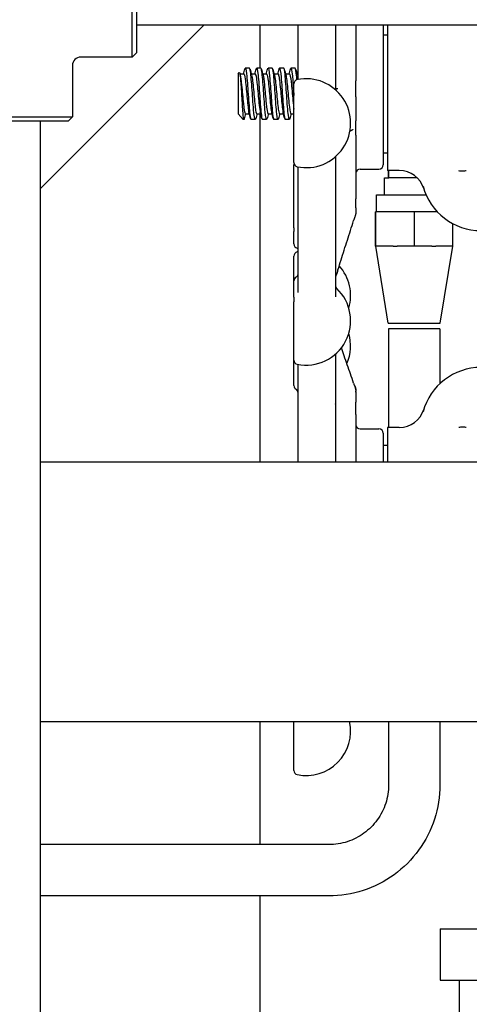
# Model space of a CAD drawing. Header units: inches. Extents: x 18 to 846, y -44 to 561.
# Tile 308 of 637: x 333.32 to 336.61, y 478.7 to 485.89. Entities that reach past the tile are written whole.
import ezdxf

# ---------------------------------------------------------------- set-up
doc = ezdxf.new("R2010")
doc.units = ezdxf.units.IN
doc.header["$LTSCALE"] = 24
doc.header["$MEASUREMENT"] = 0
doc.layers.add('Dimension (ANSI)', color=7, linetype='Continuous', lineweight=25)
doc.layers.add('Visible (ANSI)', color=7, linetype='Continuous', lineweight=30)
doc.styles.add('Note Text (ANSI)', font='tahoma.ttf')
doc.dimstyles.new('SB Fraction-16 (ANSI)', dxfattribs={"dimscale": 24, "dimtxt": 0.125, "dimasz": 0.098425, "dimexe": 0.125, "dimexo": 0.0625, "dimgap": 0.031496, "dimtad": 0, "dimtih": 1, "dimtoh": 1, "dimdec": 4, "dimrnd": 1e-08, "dimzin": 0, "dimdsep": 46, "dimlunit": 5, "dimtxsty": 'Note Text (ANSI)', "dimcen": 0.09, "dimdle": 0.393701, "dimclrd": 256, "dimclre": 256, "dimclrt": 256, "dimadec": 0, "dimazin": 3, "dimtfac": 0.96, "dimtofl": 0, "dimtmove": 0, "dimatfit": 3, "dimfxl": 1, "dimfrac": 2, "dimtolj": 1, "dimtzin": 12, "dimlwd": -1, "dimlwe": -1, "dimarcsym": 0})

# ---------------------------------------------------------------- blocks, each defined once
blk = doc.blocks.new('*D18')
at = {"layer": 'Defpoints', "color": 0, "transparency": 16777216}
for p in [(349.6784, 522.0867), (260.8595, 408.0867), (349.6784, 408.0867)]:
    blk.add_point(p, dxfattribs=at)
at = {"layer": 'Dimension (ANSI)', "transparency": 16777216}
for p, q in [((348.1784, 522.0867), (257.8595, 522.0867)), ((260.8595, 519.7245), (260.8595, 464.3476)), ((260.8595, 410.4489), (260.8595, 459.8257)), ((348.1784, 408.0867), (257.8595, 408.0867))]:
    blk.add_line(p, q, dxfattribs=at)
for points in [[(260.4658, 519.7245), (261.2532, 519.7245), (260.8595, 522.0867)], [(260.4658, 410.4489), (261.2532, 410.4489), (260.8595, 408.0867)]]:
    blk.add_solid(points, dxfattribs=at)
at = {"layer": 'Dimension (ANSI)', "transparency": 16777216, "insert": (257.7598, 463.5917), "char_height": 3, "attachment_point": 1, "style": 'Note Text (ANSI)'}
blk.add_mtext('\\A1;114', dxfattribs=at)

msp = doc.modelspace()

# ---------------------------------------------------------------- linework, layer by layer
at = {"layer": 'Visible (ANSI)'}
for p, q in [((334.14188, 485.61993), (334.14188, 486.93243)), ((334.17313, 486.90118), (334.17313, 485.65118)), ((333.46813, 484.65618), (334.66813, 485.85618)), ((334.17313, 485.85618), (339.88439, 485.85618)), ((335.07643, 485.85618), (335.07643, 485.53844)), ((335.35564, 485.46304), (335.35564, 485.85618)), ((335.62814, 485.85618), (335.62814, 485.38086)), ((335.77814, 485.85618), (335.77814, 485.44545)), ((335.97814, 485.85618), (335.97814, 484.83219)), ((336.00939, 485.85618), (336.00939, 484.79012)), ((335.97814, 485.78269), (336.00939, 485.78269)), ((334.14188, 485.61993), (333.76688, 485.61993)), ((334.17313, 485.65118), (334.14188, 485.61993)), ((333.70438, 485.55743), (333.70438, 485.18243)), ((335.00022, 485.53844), (334.96933, 485.53844)), ((335.08355, 485.53844), (335.05266, 485.53844)), ((335.16689, 485.53844), (335.136, 485.53844)), ((335.25022, 485.53844), (335.21933, 485.53844)), ((335.33355, 485.53844), (335.30266, 485.53844)), ((335.35439, 485.55479), (335.35564, 485.55604)), ((335.35439, 485.55479), (335.35439, 485.45545)), ((334.91689, 485.4979), (334.92508, 485.50677)), ((334.91689, 485.4979), (334.91689, 485.20402)), ((334.92989, 485.49678), (334.95855, 485.49678)), ((335.01322, 485.49678), (335.04189, 485.49678)), ((335.09656, 485.49678), (335.12522, 485.49678)), ((335.17989, 485.49678), (335.20855, 485.49678)), ((335.26322, 485.49678), (335.29189, 485.49678)), ((335.34656, 485.49678), (335.35439, 485.49678)), ((335.32439, 484.84822), (335.32439, 485.42385)), ((335.77814, 485.32769), (335.77814, 485.44545)), ((335.77814, 485.32769), (335.77814, 485.15369)), ((332.39188, 485.18243), (333.70438, 485.18243)), ((333.67313, 485.15118), (333.70438, 485.18243)), ((334.91729, 485.20355), (334.95435, 485.16344)), ((334.95435, 485.16344), (334.95435, 485.17278)), ((334.96933, 485.20511), (334.99799, 485.20511)), ((335.05266, 485.20511), (335.08133, 485.20511)), ((335.07643, 485.20511), (335.07643, 482.66168)), ((335.136, 485.20511), (335.16466, 485.20511)), ((335.21933, 485.20511), (335.24799, 485.20511)), ((335.30266, 485.20511), (335.32439, 485.20511)), ((333.67313, 485.15118), (332.42313, 485.15118)), ((333.46813, 485.15118), (333.46813, 470.23168)), ((334.95855, 485.16344), (334.95435, 485.16344)), ((335.04189, 485.16344), (335.011, 485.16344)), ((335.12522, 485.16344), (335.09433, 485.16344)), ((335.20855, 485.16344), (335.17766, 485.16344)), ((335.29189, 485.16344), (335.261, 485.16344)), ((335.77814, 485.04769), (335.77814, 485.15369)), ((335.77814, 485.04769), (335.77814, 484.58274)), ((335.62814, 484.89122), (335.62814, 483.86572)), ((335.97814, 484.91919), (336.00939, 484.91919)), ((335.32439, 484.37201), (335.32439, 484.83156)), ((335.35564, 483.89743), (335.35564, 484.81639)), ((335.80939, 484.80094), (335.94689, 484.80094)), ((335.98823, 484.7377), (336.01811, 484.7377)), ((335.98823, 484.6127), (335.98823, 484.7377)), ((336.09515, 484.79012), (336.00939, 484.79012)), ((336.01532, 484.7377), (336.01532, 484.79012)), ((336.01915, 484.7377), (336.01811, 484.7377)), ((336.01915, 484.7377), (336.01915, 484.79012)), ((336.22519, 484.7377), (336.01915, 484.7377)), ((335.92823, 484.6127), (336.29124, 484.6127)), ((335.92823, 484.4877), (335.92823, 484.6127)), ((335.77814, 484.51646), (335.77814, 484.58274)), ((335.77814, 484.51646), (335.77814, 484.48394)), ((335.77814, 484.48375), (335.77814, 484.48394)), ((335.92455, 484.4877), (335.92192, 484.4877)), ((335.92192, 484.2377), (335.92192, 484.4877)), ((335.92455, 484.2377), (335.92455, 484.4877)), ((336.20736, 484.4877), (335.92455, 484.4877)), ((336.37415, 484.4877), (336.20736, 484.4877)), ((336.20736, 484.2377), (336.20736, 484.4877)), ((336.48754, 484.2377), (336.48754, 484.4016)), ((335.32439, 484.37201), (335.32439, 484.344)), ((335.32439, 484.25318), (335.32439, 484.344)), ((335.92273, 484.2377), (335.92192, 484.2377)), ((335.92273, 484.2377), (335.92337, 484.2377)), ((336.01523, 483.6752), (335.92273, 484.2377)), ((335.92455, 484.2377), (335.92337, 484.2377)), ((336.05135, 484.2377), (335.92455, 484.2377)), ((336.05135, 484.2377), (336.08056, 484.2377)), ((336.20736, 484.2377), (336.08056, 484.2377)), ((336.33298, 484.2377), (336.20736, 484.2377)), ((336.33298, 484.2377), (336.36192, 484.2377)), ((336.48754, 484.2377), (336.36192, 484.2377)), ((336.39423, 483.6752), (336.48673, 484.2377)), ((335.32439, 483.98326), (335.32439, 484.16419)), ((335.32439, 483.86528), (335.32439, 483.98326)), ((335.32439, 483.86528), (335.32439, 483.83139)), ((335.32439, 483.40488), (335.32439, 483.83139)), ((336.01523, 483.6752), (336.39423, 483.6752)), ((336.39223, 483.63309), (336.01723, 483.63309)), ((336.01723, 483.63309), (336.01723, 482.91177)), ((336.39223, 483.63309), (336.39223, 483.23221)), ((335.62814, 483.44788), (335.62814, 482.66168)), ((335.32439, 483.21805), (335.32439, 483.40488)), ((335.35564, 482.66168), (335.35564, 483.37305)), ((335.77814, 483.19469), (335.77814, 483.17755)), ((335.77814, 483.17592), (335.77814, 483.17755)), ((335.77814, 483.17105), (335.77814, 483.17584)), ((335.77814, 483.17105), (335.77814, 483.09604)), ((335.77814, 483.00607), (335.77814, 483.09604)), ((335.77814, 483.00607), (335.77814, 482.66168)), ((335.80939, 482.90094), (335.94689, 482.90094)), ((335.97814, 482.86969), (335.97814, 482.66168)), ((336.00939, 482.91177), (336.00939, 482.66168)), ((336.09515, 482.91177), (336.00939, 482.91177)), ((335.97814, 482.78269), (336.00939, 482.78269)), ((333.46813, 482.66168), (337.13969, 482.66168)), ((333.46813, 480.76168), (337.13969, 480.76168)), ((335.07643, 480.76168), (335.07643, 479.8627)), ((335.32439, 480.40488), (335.32439, 480.76168)), ((336.01723, 480.76168), (336.01723, 480.30019)), ((336.39223, 480.76168), (336.39223, 480.30019)), ((335.57973, 479.8627), (333.46813, 479.8627)), ((335.57973, 479.4877), (333.46813, 479.4877)), ((335.07643, 479.4877), (335.07643, 478.14668)), ((336.39524, 479.24701), (336.39491, 478.87201)), ((336.39524, 479.24701), (339.11324, 479.24462)), ((336.39491, 478.87201), (339.11291, 478.86962)), ((336.53391, 478.87189), (336.53312, 477.96939))]:
    msp.add_line(p, q, dxfattribs=at)
for centre, radius, start, end in [((333.76688, 485.55743), 0.0625, 90, 180), ((335.41439, 485.13604), 0.325, 258.463041, 101.536959), ((335.35564, 485.42385), 0.03125, 101.536959, 180), ((335.35564, 484.84822), 0.03125, 180, 258.463041), ((335.35564, 484.83156), 0.03125, 164.540143, 180), ((335.94689, 484.83219), 0.03125, 270, 0), ((335.80939, 484.76969), 0.03125, 90, 180), ((336.09515, 484.60262), 0.1875, 17.296617, 90), ((336.69189, 484.78844), 0.4375, 195.01817, 270), ((335.35564, 484.25318), 0.03125, 180, 258.463041), ((335.35564, 484.16419), 0.03125, 101.536959, 180), ((335.41439, 484.54099), 0.325, 258.463041, 259.585431), ((335.41439, 483.87637), 0.325, 100.414569, 101.536959), ((335.41439, 483.87637), 0.325, 343.585456, 41.985932), ((335.32439, 484.03739), 0.03125, 300, 329.413755), ((335.35564, 483.98326), 0.03125, 120, 180), ((335.65939, 483.95132), 0.03125, 180, 226.550158), ((335.41439, 483.69269), 0.325, 258.463041, 46.550158), ((335.41439, 483.50862), 0.325, 336.380744, 16.450958), ((335.35564, 483.40488), 0.03125, 180, 258.463041), ((336.69189, 482.91344), 0.4375, 90, 164.98183), ((335.35564, 483.21805), 0.03125, 180, 240), ((335.32439, 483.16392), 0.03125, 0, 60), ((335.74689, 483.19469), 0.03125, 0, 48.711706), ((336.09515, 483.09927), 0.1875, 270, 342.703383), ((335.80939, 482.93219), 0.03125, 180, 270), ((335.94689, 482.86969), 0.03125, 0, 90), ((335.41439, 480.69269), 0.325, 258.463041, 12.255692), ((335.35564, 480.40488), 0.03125, 180, 258.463041)]:
    msp.add_arc(centre, radius, start, end, dxfattribs=at)
for points in [[(334.95633, 485.49678), (334.95951, 485.50844), (334.96266, 485.52012), (334.96579, 485.5318)], [(335.00376, 485.5318), (335.00763, 485.51736), (335.01153, 485.50293), (335.01548, 485.48852)], [(335.03966, 485.49678), (335.04284, 485.50844), (335.04599, 485.52012), (335.04912, 485.5318)], [(335.0871, 485.5318), (335.09097, 485.51736), (335.09486, 485.50293), (335.09881, 485.48852)], [(335.12299, 485.49678), (335.12618, 485.50844), (335.12932, 485.52012), (335.13246, 485.5318)], [(335.17043, 485.5318), (335.1743, 485.51736), (335.1782, 485.50293), (335.18215, 485.48852)], [(335.20633, 485.49678), (335.20951, 485.50844), (335.21266, 485.52012), (335.21579, 485.5318)], [(335.25376, 485.5318), (335.25763, 485.51736), (335.26153, 485.50293), (335.26548, 485.48852)], [(335.28966, 485.49678), (335.29284, 485.50844), (335.29599, 485.52012), (335.29912, 485.5318)], [(335.3371, 485.5318), (335.34097, 485.51736), (335.34486, 485.50293), (335.34881, 485.48852)], [(334.92831, 485.5026), (334.92958, 485.4979), (334.93086, 485.49321), (334.93215, 485.48852)], [(335.34881, 485.48822), (335.35067, 485.48139), (335.35253, 485.47066), (335.35439, 485.45674)], [(335.62814, 485.38453), (335.63031, 485.38541), (335.63247, 485.38629), (335.63464, 485.38718)], [(334.91729, 485.20355), (334.91716, 485.20369), (334.91702, 485.20385), (334.91689, 485.20402)], [(334.97156, 485.20511), (334.96838, 485.19345), (334.96523, 485.18177), (334.9621, 485.17009)], [(335.00746, 485.17009), (335.00358, 485.18453), (334.99969, 485.19896), (334.99574, 485.21337)], [(335.05489, 485.20511), (335.05171, 485.19345), (335.04856, 485.18177), (335.04543, 485.17009)], [(335.09079, 485.17009), (335.08692, 485.18453), (335.08302, 485.19896), (335.07907, 485.21337)], [(335.13822, 485.20511), (335.13504, 485.19345), (335.13189, 485.18177), (335.12876, 485.17009)], [(335.17412, 485.17009), (335.17025, 485.18453), (335.16635, 485.19896), (335.1624, 485.21337)], [(335.22156, 485.20511), (335.21838, 485.19345), (335.21523, 485.18177), (335.2121, 485.17009)], [(335.25746, 485.17009), (335.25358, 485.18453), (335.24969, 485.19896), (335.24574, 485.21337)], [(335.30489, 485.20511), (335.30171, 485.19345), (335.29856, 485.18177), (335.29543, 485.17009)], [(335.73433, 485.07892), (335.73739, 485.08017), (335.74044, 485.08141), (335.7435, 485.08266)]]:
    msp.add_open_spline(points, degree=3, dxfattribs=at)
for points, knots in [([(334.96579, 485.53179), (334.96599, 485.53254), (334.96619, 485.53323), (334.96639, 485.53385), (334.9704, 485.54633), (334.97441, 485.53198), (334.97842, 485.49607), (334.98243, 485.46024), (334.98643, 485.4037), (334.99044, 485.34711), (334.99445, 485.29041), (334.99846, 485.23489), (335.00247, 485.20089), (335.00531, 485.17679), (335.00815, 485.16387), (335.011, 485.16366)], [6.0162011, 6.0162011, 6.0162011, 6.0162011, 6.061332, 6.061332, 6.061332, 6.968806, 6.968806, 6.968806, 7.8744508, 7.8744508, 7.8744508, 8.7817425, 8.7817425, 8.7817425, 9.424778, 9.424778, 9.424778, 9.424778]), ([(335.04543, 485.17031), (335.04426, 485.16585), (335.04309, 485.16348), (335.04191, 485.16344), (335.03787, 485.16333), (335.03382, 485.1911), (335.02977, 485.23643), (335.02574, 485.28155), (335.02171, 485.34304), (335.01768, 485.39819), (335.01366, 485.45313), (335.00964, 485.50056), (335.00563, 485.52307), (335.00383, 485.53318), (335.00202, 485.53816), (335.00022, 485.53813)], [-15.9749474, -15.9749474, -15.9749474, -15.9749474, -15.710016, -15.710016, -15.710016, -14.7941843, -14.7941843, -14.7941843, -13.8824397, -13.8824397, -13.8824397, -12.9741281, -12.9741281, -12.9741281, -12.5663706, -12.5663706, -12.5663706, -12.5663706]), ([(335.04912, 485.53175), (335.04961, 485.5336), (335.0501, 485.53508), (335.05059, 485.53616), (335.0546, 485.54498), (335.05861, 485.52673), (335.06262, 485.48807), (335.06663, 485.44942), (335.07064, 485.39121), (335.07464, 485.33475), (335.07865, 485.2783), (335.08266, 485.22481), (335.08667, 485.19387), (335.08922, 485.17415), (335.09178, 485.16386), (335.09433, 485.16372)], [12.2993864, 12.2993864, 12.2993864, 12.2993864, 12.4100129, 12.4100129, 12.4100129, 13.3168593, 13.3168593, 13.3168593, 14.2236185, 14.2236185, 14.2236185, 15.130291, 15.130291, 15.130291, 15.7079633, 15.7079633, 15.7079633, 15.7079633]), ([(335.12876, 485.17017), (335.12814, 485.1678), (335.12752, 485.16604), (335.12689, 485.16493), (335.12285, 485.15774), (335.1188, 485.17826), (335.11475, 485.21887), (335.11072, 485.25938), (335.10668, 485.31898), (335.10264, 485.37556), (335.09861, 485.43203), (335.09458, 485.48425), (335.09055, 485.51293), (335.08822, 485.52954), (335.08589, 485.53805), (335.08355, 485.53813)], [-22.2581327, -22.2581327, -22.2581327, -22.2581327, -22.1173036, -22.1173036, -22.1173036, -21.2019377, -21.2019377, -21.2019377, -20.2886606, -20.2886606, -20.2886606, -19.3773067, -19.3773067, -19.3773067, -18.8495559, -18.8495559, -18.8495559, -18.8495559]), ([(335.13246, 485.53169), (335.13322, 485.53461), (335.13399, 485.53661), (335.13476, 485.53763), (335.13876, 485.54291), (335.14277, 485.52098), (335.14678, 485.47984), (335.15078, 485.43871), (335.15479, 485.37927), (335.1588, 485.32326), (335.1628, 485.26725), (335.16681, 485.21587), (335.17081, 485.1879), (335.1731, 485.17196), (335.17538, 485.16382), (335.17766, 485.16375)], [18.5825718, 18.5825718, 18.5825718, 18.5825718, 18.7561262, 18.7561262, 18.7561262, 19.6623744, 19.6623744, 19.6623744, 20.5685395, 20.5685395, 20.5685395, 21.474622, 21.474622, 21.474622, 21.9911486, 21.9911486, 21.9911486, 21.9911486]), ([(335.2121, 485.17009), (335.21191, 485.16939), (335.21172, 485.16874), (335.21153, 485.16815), (335.20752, 485.15551), (335.2035, 485.16974), (335.19948, 485.20562), (335.19547, 485.24147), (335.19146, 485.29816), (335.18744, 485.35488), (335.18343, 485.41156), (335.17942, 485.46705), (335.17541, 485.50103), (335.17257, 485.52511), (335.16973, 485.53802), (335.16689, 485.53822)], [-28.541318, -28.541318, -28.541318, -28.541318, -28.4988988, -28.4988988, -28.4988988, -27.5903346, -27.5903346, -27.5903346, -26.6825411, -26.6825411, -26.6825411, -25.7754795, -25.7754795, -25.7754795, -25.1327412, -25.1327412, -25.1327412, -25.1327412]), ([(335.21579, 485.53163), (335.21682, 485.53554), (335.21784, 485.53783), (335.21887, 485.53833), (335.22288, 485.54029), (335.22688, 485.515), (335.23088, 485.47169), (335.23489, 485.42839), (335.23889, 485.36802), (335.24289, 485.31261), (335.2469, 485.25721), (335.2509, 485.20798), (335.2549, 485.18288), (335.25694, 485.17015), (335.25897, 485.16377), (335.261, 485.16377)], [24.8657571, 24.8657571, 24.8657571, 24.8657571, 25.0981395, 25.0981395, 25.0981395, 26.0038186, 26.0038186, 26.0038186, 26.9094187, 26.9094187, 26.9094187, 27.8149406, 27.8149406, 27.8149406, 28.2743339, 28.2743339, 28.2743339, 28.2743339]), ([(335.29543, 485.17011), (335.29165, 485.15617), (335.28786, 485.16531), (335.28408, 485.19502), (335.28004, 485.22675), (335.276, 485.28122), (335.27196, 485.33821), (335.26792, 485.39515), (335.26388, 485.45332), (335.25985, 485.4912), (335.25664, 485.5213), (335.25343, 485.53804), (335.25022, 485.53831)], [-34.8245034, -34.8245034, -34.8245034, -34.8245034, -33.9686925, -33.9686925, -33.9686925, -33.0546668, -33.0546668, -33.0546668, -32.141653, -32.141653, -32.141653, -31.4159265, -31.4159265, -31.4159265, -31.4159265]), ([(335.29912, 485.53148), (335.30073, 485.53754), (335.30233, 485.53975), (335.30393, 485.53759), (335.30805, 485.53202), (335.31217, 485.49771), (335.31629, 485.44785), (335.31899, 485.4152), (335.32169, 485.37639), (335.32439, 485.33835)], [31.1489424, 31.1489424, 31.1489424, 31.1489424, 31.5116481, 31.5116481, 31.5116481, 32.4435606, 32.4435606, 32.4435606, 33.0538425, 33.0538425, 33.0538425, 33.0538425]), ([(335.34669, 485.45377), (335.3461, 485.46075), (335.34551, 485.46742), (335.34492, 485.47372), (335.34113, 485.51419), (335.33734, 485.53824), (335.33355, 485.53842)], [-38.68929977, -38.68929977, -38.68929977, -38.68929977, -38.55601033, -38.55601033, -38.55601033, -37.69911184, -37.69911184, -37.69911184, -37.69911184]), ([(334.92508, 485.50677), (334.92544, 485.50716), (334.92581, 485.50726), (334.92753, 485.50637), (334.92887, 485.50157), (334.93156, 485.48428), (334.93289, 485.47176), (334.93558, 485.44038), (334.93692, 485.42167), (334.93961, 485.38033), (334.94094, 485.35801), (334.94363, 485.31261), (334.94497, 485.28997), (334.94766, 485.24735), (334.94899, 485.22787), (334.95169, 485.19479), (334.95302, 485.18166), (334.95435, 485.17278)], [-1.2427303, -1.2427303, -1.2427303, -1.2427303, -1.200467, -1.200467, -1.0416694, -1.0416694, -0.8786368, -0.8786368, -0.7113708, -0.7113708, -0.5398726, -0.5398726, -0.3641439, -0.3641439, -0.1841858, -0.1841858, 0, 0, 0, 0]), ([(334.93215, 485.48841), (334.93561, 485.47558), (334.93906, 485.44868), (334.94252, 485.41446), (334.94679, 485.37215), (334.95107, 485.31984), (334.95534, 485.27897), (334.95961, 485.23812), (334.96388, 485.20984), (334.96816, 485.20568), (334.96855, 485.2053), (334.96894, 485.20512), (334.96933, 485.20514)], [6.621339, 6.621339, 6.621339, 6.621339, 7.4033745, 7.4033745, 7.4033745, 8.3701398, 8.3701398, 8.3701398, 9.3362117, 9.3362117, 9.3362117, 9.424778, 9.424778, 9.424778, 9.424778]), ([(334.95855, 485.4966), (334.96176, 485.49636), (334.96496, 485.4835), (334.96816, 485.46017), (334.97243, 485.42905), (334.9767, 485.38016), (334.98098, 485.33353), (334.98525, 485.2869), (334.98952, 485.24382), (334.99379, 485.22193), (334.99444, 485.2186), (334.99509, 485.21578), (334.99574, 485.21346)], [6.2831853, 6.2831853, 6.2831853, 6.2831853, 7.0074496, 7.0074496, 7.0074496, 7.9736666, 7.9736666, 7.9736666, 8.9397805, 8.9397805, 8.9397805, 9.0866243, 9.0866243, 9.0866243, 9.0866243]), ([(335.01548, 485.48829), (335.01679, 485.48362), (335.01809, 485.477), (335.01939, 485.46851), (335.02366, 485.44074), (335.02793, 485.3938), (335.0322, 485.34688), (335.03647, 485.29996), (335.04074, 485.25437), (335.045, 485.22875), (335.04756, 485.21343), (335.05011, 485.20551), (335.05266, 485.20541)], [12.9045243, 12.9045243, 12.9045243, 12.9045243, 13.1994868, 13.1994868, 13.1994868, 14.1650562, 14.1650562, 14.1650562, 15.1305271, 15.1305271, 15.1305271, 15.7079633, 15.7079633, 15.7079633, 15.7079633]), ([(335.04189, 485.4966), (335.04294, 485.49668), (335.04398, 485.49541), (335.04503, 485.49271), (335.0493, 485.48169), (335.05357, 485.44724), (335.05784, 485.40345), (335.0621, 485.35967), (335.06637, 485.30775), (335.07064, 485.26894), (335.07345, 485.2434), (335.07626, 485.22399), (335.07907, 485.2136)], [12.5663706, 12.5663706, 12.5663706, 12.5663706, 12.8032209, 12.8032209, 12.8032209, 13.7688308, 13.7688308, 13.7688308, 14.734342, 14.734342, 14.734342, 15.3698096, 15.3698096, 15.3698096, 15.3698096]), ([(335.09881, 485.4884), (335.10221, 485.47579), (335.10561, 485.44962), (335.10901, 485.4162), (335.11328, 485.37425), (335.11754, 485.32204), (335.12181, 485.2809), (335.12606, 485.23985), (335.13032, 485.21095), (335.13458, 485.20595), (335.13505, 485.20539), (335.13552, 485.20513), (335.136, 485.20516)], [19.1877096, 19.1877096, 19.1877096, 19.1877096, 19.9564324, 19.9564324, 19.9564324, 20.9213285, 20.9213285, 20.9213285, 21.8840483, 21.8840483, 21.8840483, 21.9911486, 21.9911486, 21.9911486, 21.9911486]), ([(335.12522, 485.49658), (335.12836, 485.49636), (335.13151, 485.484), (335.13465, 485.46145), (335.13892, 485.43085), (335.14318, 485.3823), (335.14745, 485.33566), (335.15171, 485.28901), (335.15598, 485.24555), (335.16024, 485.22303), (335.16096, 485.21923), (335.16168, 485.21605), (335.1624, 485.21348)], [18.8495559, 18.8495559, 18.8495559, 18.8495559, 19.5604441, 19.5604441, 19.5604441, 20.5253788, 20.5253788, 20.5253788, 21.4902198, 21.4902198, 21.4902198, 21.6529949, 21.6529949, 21.6529949, 21.6529949]), ([(335.18215, 485.48821), (335.18389, 485.48191), (335.18564, 485.47217), (335.18738, 485.45934), (335.19172, 485.4274), (335.19607, 485.37725), (335.20041, 485.33), (335.20475, 485.28278), (335.20909, 485.23986), (335.21343, 485.21932), (335.21539, 485.21), (335.21736, 485.20541), (335.21933, 485.20545)], [25.4708949, 25.4708949, 25.4708949, 25.4708949, 25.8655971, 25.8655971, 25.8655971, 26.8476199, 26.8476199, 26.8476199, 27.8292662, 27.8292662, 27.8292662, 28.2743339, 28.2743339, 28.2743339, 28.2743339]), ([(335.20855, 485.49648), (335.21011, 485.49657), (335.21166, 485.49375), (335.21321, 485.48788), (335.21755, 485.47145), (335.2219, 485.43165), (335.22624, 485.38524), (335.23058, 485.33886), (335.23492, 485.28725), (335.23926, 485.25214), (335.24142, 485.23468), (335.24358, 485.22156), (335.24574, 485.2137)], [25.1327412, 25.1327412, 25.1327412, 25.1327412, 25.4839322, 25.4839322, 25.4839322, 26.4661023, 26.4661023, 26.4661023, 27.4478945, 27.4478945, 27.4478945, 27.9361802, 27.9361802, 27.9361802, 27.9361802]), ([(335.26548, 485.48852), (335.2698, 485.47274), (335.27413, 485.4337), (335.27845, 485.38769), (335.28278, 485.34162), (335.28711, 485.28992), (335.29144, 485.25427), (335.29518, 485.22347), (335.29892, 485.20544), (335.30266, 485.20518)], [31.7540802, 31.7540802, 31.7540802, 31.7540802, 32.7319702, 32.7319702, 32.7319702, 33.7114291, 33.7114291, 33.7114291, 34.5575192, 34.5575192, 34.5575192, 34.5575192]), ([(335.29189, 485.49677), (335.29602, 485.49664), (335.30016, 485.47409), (335.30429, 485.4375), (335.30862, 485.39917), (335.31296, 485.34656), (335.31729, 485.30174), (335.31965, 485.27723), (335.32202, 485.25545), (335.32439, 485.23883)], [31.4159265, 31.4159265, 31.4159265, 31.4159265, 32.351308, 32.351308, 32.351308, 33.3309049, 33.3309049, 33.3309049, 33.8663136, 33.8663136, 33.8663136, 33.8663136]), ([(335.35442, 485.45546), (335.35492, 485.45698), (335.35533, 485.45872), (335.3556, 485.4614), (335.35564, 485.46221), (335.35564, 485.46304)], [0.236754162, 0.236754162, 0.236754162, 0.236754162, 0.249550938, 0.249550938, 0.254927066, 0.254927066, 0.254927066, 0.254927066]), ([(335.63464, 485.38718), (335.63479, 485.38724), (335.63509, 485.38736), (335.63594, 485.38771), (335.63645, 485.38791), (335.63791, 485.38845), (335.63891, 485.38879), (335.64118, 485.38948), (335.64245, 485.38982), (335.64432, 485.39028), (335.64498, 485.39044), (335.64521, 485.3905), (335.64523, 485.3905), (335.64523, 485.3905)], [0, 0, 0, 0, 0.007377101, 0.007377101, 0.01406314, 0.01406314, 0.025814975, 0.025814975, 0.04239606, 0.04239606, 0.056138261, 0.056138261, 0.059141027, 0.059141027, 0.059141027, 0.059141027]), ([(334.9621, 485.17036), (334.96055, 485.16453), (334.959, 485.16228), (334.95746, 485.16408), (334.95642, 485.16529), (334.95539, 485.16822), (334.95435, 485.17278)], [-9.69176213, -9.69176213, -9.69176213, -9.69176213, -9.34211053, -9.34211053, -9.34211053, -9.10788499, -9.10788499, -9.10788499, -9.10788499]), ([(335.7557, 485.08918), (335.7557, 485.08918), (335.7555, 485.08905), (335.75487, 485.08863), (335.75441, 485.08833), (335.75303, 485.08745), (335.75199, 485.0868), (335.74994, 485.08563), (335.74898, 485.08511), (335.74707, 485.08417), (335.74611, 485.08374), (335.74484, 485.0832), (335.74445, 485.08304), (335.74383, 485.08279), (335.74363, 485.08271), (335.7435, 485.08266)], [0.117693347, 0.117693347, 0.117693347, 0.117693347, 0.126564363, 0.126564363, 0.136369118, 0.136369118, 0.151820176, 0.151820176, 0.163546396, 0.163546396, 0.174401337, 0.174401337, 0.180069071, 0.180069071, 0.186154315, 0.186154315, 0.186154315, 0.186154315]), ([(336.58571, 484.78844), (336.58551, 484.78839), (336.58531, 484.78835), (336.57735, 484.78642), (336.56878, 484.78508), (336.54927, 484.78454), (336.53937, 484.78568), (336.53021, 484.78829), (336.52994, 484.78836), (336.52967, 484.78844)], [-0.00203951, -0.00203951, -0.00203951, -0.00203951, 0, 0, 0.07878666, 0.07878666, 0.16654035, 0.16654035, 0.16920218, 0.16920218, 0.16920218, 0.16920218]), ([(335.62814, 484.51773), (335.62819, 484.51784), (335.62822, 484.51792), (335.62828, 484.51807), (335.62829, 484.51809), (335.62829, 484.51809)], [0.0912806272, 0.0912806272, 0.0912806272, 0.0912806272, 0.0933756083, 0.0933756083, 0.0971308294, 0.0971308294, 0.0971308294, 0.0971308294]), ([(335.77814, 484.48372), (335.77814, 484.48343), (335.77813, 484.48313), (335.77812, 484.48272), (335.77812, 484.48259), (335.77812, 484.48246), (335.77812, 484.48244), (335.77811, 484.48241), (335.77811, 484.4824), (335.77811, 484.48237), (335.77811, 484.48236), (335.77811, 484.48233), (335.77811, 484.48232), (335.77811, 484.48229), (335.77811, 484.48227), (335.77811, 484.48219), (335.7781, 484.48213), (335.7781, 484.48199), (335.77809, 484.48192), (335.77808, 484.4816), (335.77806, 484.48135), (335.77802, 484.48089), (335.778, 484.4807), (335.77796, 484.48029), (335.77793, 484.48006), (335.77789, 484.47973), (335.77788, 484.47961), (335.77784, 484.4793), (335.77781, 484.4791), (335.77773, 484.47857), (335.77768, 484.47826), (335.77742, 484.47669), (335.77725, 484.47589), (335.77677, 484.47382), (335.77642, 484.47255), (335.77563, 484.4698), (335.77527, 484.46857), (335.77434, 484.46545), (335.77374, 484.46347), (335.77228, 484.4587), (335.77139, 484.45582), (335.76887, 484.44773), (335.76718, 484.44234), (335.76416, 484.4328), (335.76282, 484.42859), (335.76149, 484.4244)], [0, 0, 0, 0, 0.00362842, 0.00362842, 0.00532519, 0.00532519, 0.00554032, 0.00554032, 0.00564719, 0.00564719, 0.00575426, 0.00575426, 0.00586107, 0.00586107, 0.00596752, 0.00596752, 0.00651065, 0.00651065, 0.00722842, 0.00722842, 0.00979214, 0.00979214, 0.01150055, 0.01150055, 0.01323284, 0.01323284, 0.01408567, 0.01408567, 0.01568092, 0.01568092, 0.01876516, 0.01876516, 0.03322078, 0.03322078, 0.05370694, 0.05370694, 0.06706984, 0.06706984, 0.0851491, 0.0851491, 0.10914392, 0.10914392, 0.1514834, 0.1514834, 0.1854543, 0.1854543, 0.1854543, 0.1854543]), ([(335.6466, 484.0645), (335.65427, 484.08849), (335.66194, 484.11248), (335.67728, 484.16046), (335.68494, 484.18445), (335.70027, 484.23243), (335.70793, 484.25642), (335.72325, 484.30441), (335.7309, 484.32841), (335.7462, 484.3764), (335.75385, 484.4004), (335.76149, 484.4244)], [0.6477885, 0.6477885, 0.6477885, 0.6477885, 0.84276542, 0.84276542, 1.03774233, 1.03774233, 1.23271925, 1.23271925, 1.42769616, 1.42769616, 1.62267307, 1.62267307, 1.62267307, 1.62267307]), ([(335.35129, 484.02149), (335.3522, 484.02302), (335.35299, 484.02432), (335.3543, 484.02654), (335.35482, 484.02746), (335.35538, 484.02852), (335.35553, 484.02882), (335.35564, 484.02907)], [0.51351333, 0.51351333, 0.51351333, 0.51351333, 0.55704859, 0.55704859, 0.60058386, 0.60058386, 0.62260676, 0.62260676, 0.62260676, 0.62260676]), ([(335.6466, 484.0645), (335.64375, 484.05559), (335.64086, 484.04663), (335.63608, 484.03212), (335.63404, 484.02606), (335.63137, 484.01845), (335.63054, 484.01615), (335.62894, 484.01191), (335.62858, 484.01079), (335.62841, 484.0097), (335.62839, 484.00957), (335.62835, 484.00927), (335.62834, 484.00915), (335.62831, 484.0089), (335.6283, 484.0088), (335.62829, 484.00864), (335.62828, 484.00858), (335.62828, 484.00846), (335.62827, 484.0084), (335.62826, 484.00822), (335.62825, 484.00811), (335.62823, 484.0078), (335.62822, 484.00762), (335.62819, 484.00683), (335.62818, 484.00639), (335.62813, 484.00429), (335.62814, 484.0027), (335.62814, 484.00106)], [0, 0, 0, 0, 0.07240015, 0.07240015, 0.12884673, 0.12884673, 0.15776448, 0.15776448, 0.18742127, 0.18742127, 0.19102978, 0.19102978, 0.19284515, 0.19284515, 0.1937591, 0.1937591, 0.19421308, 0.19421308, 0.19466735, 0.19466735, 0.19558844, 0.19558844, 0.19742089, 0.19742089, 0.20472787, 0.20472787, 0.23309585, 0.23309585, 0.23309585, 0.23309585]), ([(335.76125, 483.23678), (335.75361, 483.25886), (335.74596, 483.28093), (335.73066, 483.32509), (335.723, 483.34716), (335.70769, 483.39131), (335.70002, 483.41338), (335.68554, 483.4551), (335.67871, 483.47475), (335.67188, 483.4944)], [0.47801542, 0.47801542, 0.47801542, 0.47801542, 0.67299233, 0.67299233, 0.86796925, 0.86796925, 1.06294616, 1.06294616, 1.23654671, 1.23654671, 1.23654671, 1.23654671]), ([(335.76125, 483.23678), (335.76298, 483.23177), (335.76473, 483.22668), (335.76833, 483.2157), (335.77021, 483.2097), (335.77282, 483.20081), (335.77366, 483.19784), (335.77481, 483.19345), (335.7752, 483.19192), (335.77608, 483.18824), (335.7765, 483.18626), (335.77694, 483.18379), (335.77703, 483.18321), (335.77717, 483.18232), (335.77721, 483.18207), (335.77728, 483.18167), (335.7773, 483.18153), (335.77734, 483.18123), (335.77736, 483.18108), (335.7774, 483.18084), (335.77741, 483.18076), (335.77744, 483.1806), (335.77745, 483.18053), (335.77747, 483.18039), (335.77748, 483.18032), (335.7775, 483.18015), (335.77752, 483.18006), (335.77757, 483.17973), (335.77758, 483.17968), (335.77758, 483.17966), (335.77758, 483.17965), (335.77758, 483.17965)], [0, 0, 0, 0, 0.04421352, 0.04421352, 0.09143567, 0.09143567, 0.1148414, 0.1148414, 0.12798974, 0.12798974, 0.14842503, 0.14842503, 0.15488355, 0.15488355, 0.15731825, 0.15731825, 0.15853645, 0.15853645, 0.15976362, 0.15976362, 0.16037577, 0.16037577, 0.16099044, 0.16099044, 0.16160454, 0.16160454, 0.16284514, 0.16284514, 0.16786615, 0.16786615, 0.16893992, 0.16893992, 0.16893992, 0.16893992]), ([(335.77745, 483.18051), (335.77747, 483.18044), (335.77749, 483.18037), (335.77755, 483.18017), (335.77759, 483.18003), (335.77768, 483.1797), (335.77772, 483.17952), (335.7778, 483.17918), (335.77783, 483.17904), (335.77789, 483.17874), (335.77792, 483.17858), (335.77798, 483.17827), (335.778, 483.17811), (335.77804, 483.17779), (335.77806, 483.17763), (335.77808, 483.17739), (335.77809, 483.17731), (335.7781, 483.17716), (335.7781, 483.17709), (335.77811, 483.17691), (335.77812, 483.17681), (335.77813, 483.17658), (335.77813, 483.17649), (335.77813, 483.17628), (335.77814, 483.17619), (335.77814, 483.17603), (335.77814, 483.17595), (335.77814, 483.17586)], [0.2261265, 0.2261265, 0.2261265, 0.2261265, 0.227574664, 0.227574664, 0.230038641, 0.230038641, 0.23225074, 0.23225074, 0.233479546, 0.233479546, 0.234712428, 0.234712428, 0.235932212, 0.235932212, 0.23714975, 0.23714975, 0.237762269, 0.237762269, 0.238377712, 0.238377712, 0.239624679, 0.239624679, 0.242081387, 0.242081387, 0.246210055, 0.246210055, 0.250348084, 0.250348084, 0.250348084, 0.250348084]), ([(335.62977, 483.08195), (335.62977, 483.08195), (335.62977, 483.08196), (335.62976, 483.08197), (335.62975, 483.08201), (335.62968, 483.08216), (335.62963, 483.08228), (335.6295, 483.08256), (335.62944, 483.0827), (335.62927, 483.08305), (335.62916, 483.08329), (335.62876, 483.0841), (335.62845, 483.0847), (335.62814, 483.08532)], [0.092876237, 0.092876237, 0.092876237, 0.092876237, 0.093349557, 0.093349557, 0.09552105, 0.09552105, 0.097869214, 0.097869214, 0.099519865, 0.099519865, 0.10185373, 0.10185373, 0.107308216, 0.107308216, 0.107308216, 0.107308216]), ([(336.52967, 482.91344), (336.52994, 482.91352), (336.53021, 482.9136), (336.53937, 482.9162), (336.54927, 482.91735), (336.56878, 482.91681), (336.57735, 482.91546), (336.58531, 482.91354), (336.58551, 482.91349), (336.58571, 482.91344)], [-0.00218083, -0.00218083, -0.00218083, -0.00218083, 0, 0, 0.07189637, 0.07189637, 0.13644606, 0.13644606, 0.13811703, 0.13811703, 0.13811703, 0.13811703]), ([(336.01723, 480.30019), (336.01723, 480.25438), (336.00997, 480.20857), (335.98166, 480.12143), (335.9606, 480.08011), (335.90675, 480.00598), (335.87395, 479.97318), (335.79982, 479.91932), (335.7585, 479.89827), (335.67136, 479.86995), (335.62555, 479.8627), (335.57973, 479.8627)], [4.712389, 4.712389, 4.712389, 4.712389, 5.0265482, 5.0265482, 5.3407075, 5.3407075, 5.6548668, 5.6548668, 5.969026, 5.969026, 6.2831853, 6.2831853, 6.2831853, 6.2831853]), ([(336.39223, 480.30019), (336.39223, 480.21511), (336.37876, 480.13004), (336.32617, 479.9682), (336.28707, 479.89146), (336.18705, 479.75379), (336.12614, 479.69288), (335.98847, 479.59286), (335.91173, 479.55376), (335.74989, 479.50117), (335.66482, 479.4877), (335.57973, 479.4877)], [4.712389, 4.712389, 4.712389, 4.712389, 5.0265482, 5.0265482, 5.3407075, 5.3407075, 5.6548668, 5.6548668, 5.969026, 5.969026, 6.2831853, 6.2831853, 6.2831853, 6.2831853])]:
    msp.add_open_spline(points, degree=3, knots=knots, dxfattribs=at)

# ---------------------------------------------------------------- dimensions: what is measured, and where the dimension line sits
at = {"layer": 'Dimension (ANSI)'}
dim = msp.add_linear_dim(base=(260.85953, 408.08668), p1=(349.67843, 522.08668), p2=(349.67843, 408.08668), angle=90, dimstyle='SB Fraction-16 (ANSI)', override={"dimgap": 0.031496, "dimdec": 4, "dimtol": 0, "dimlim": 0, "dimtp": 0, "dimtm": 0, "dimtdec": 2, "dimatfit": 1}, dxfattribs=at)
dim.commit()
dim.dimension.update_dxf_attribs({"geometry": '*D18', "text_midpoint": (260.85953, 462.08668), "dimtype": 160})

doc.saveas('drawing.dxf')
